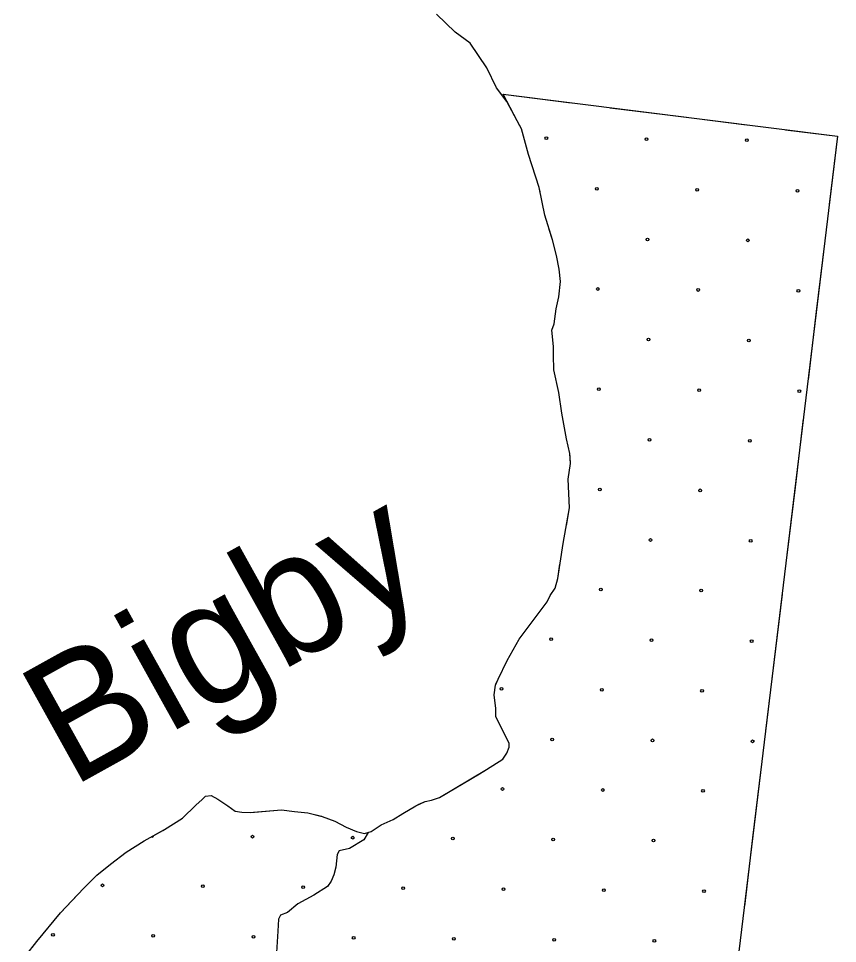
# Model space of a CAD drawing. Extents: x 1551132 to 1791609, y 378168 to 563823.
# Drawn here: x 1601025 to 1604167, y 446983 to 450533 of the extents above; entities that cross this region are included whole.
import ezdxf

# ---------------------------------------------------------------- set-up
doc = ezdxf.new("R2010")
doc.units = 0
for name, color, linetype in [('DESIGN - DRAINAGE - Bridges and Cross Drains Size Text', 7, 'Continuous'), ('DESIGN - EROSION CONTROL - Devices', 7, 'Continuous'), ('DESIGN - SCRATCH - User 1', 7, 'Continuous'), ('DESIGN - TRANSPORTATION - Text', 7, 'Continuous'), ('SURVEY - VEGETATION - Features with Text', 7, 'Continuous')]:
    doc.layers.add(name, color=color, linetype=linetype)

msp = doc.modelspace()

# ---------------------------------------------------------------- linework, layer by layer
at = {"layer": 'DESIGN - EROSION CONTROL - Devices'}
for centre in [(1603050.219, 450073.324), (1603050.219, 450073.324), (1603434.772, 450069.591), (1603434.772, 450069.591), (1603819.325, 450065.857), (1603819.325, 450065.857), (1603244.363, 449879.181), (1603244.363, 449879.181), (1603628.916, 449875.448), (1603628.916, 449875.448), (1604013.468, 449871.714), (1604013.468, 449871.714), (1603438.506, 449685.038), (1603438.506, 449685.038), (1603823.059, 449681.304), (1603823.059, 449681.304), (1603248.096, 449494.628), (1603248.096, 449494.628), (1603632.649, 449490.895), (1603632.649, 449490.895), (1604017.202, 449487.161), (1604017.202, 449487.161), (1603442.239, 449300.485), (1603442.239, 449300.485), (1603826.792, 449296.751), (1603826.792, 449296.751), (1603251.83, 449110.075), (1603251.83, 449110.075), (1603636.383, 449106.342), (1603636.383, 449106.342), (1604020.936, 449102.608), (1604020.936, 449102.608), (1603445.973, 448915.932), (1603445.973, 448915.932), (1603830.526, 448912.198), (1603830.526, 448912.198), (1603255.563, 448725.522), (1603255.563, 448725.522), (1603640.116, 448721.789), (1603640.116, 448721.789), (1603449.706, 448531.379), (1603449.706, 448531.379), (1603834.259, 448527.645), (1603834.259, 448527.645), (1603259.297, 448340.969), (1603259.297, 448340.969), (1603643.85, 448337.236), (1603643.85, 448337.236), (1603068.887, 448150.56), (1603068.887, 448150.56), (1603453.44, 448146.826), (1603453.44, 448146.826), (1603837.993, 448143.093), (1603837.993, 448143.093), (1602878.477, 447960.15), (1602878.477, 447960.15), (1603263.03, 447956.416), (1603263.03, 447956.416), (1603647.583, 447952.683), (1603647.583, 447952.683), (1603072.62, 447766.007), (1603072.62, 447766.007), (1603457.173, 447762.273), (1603457.173, 447762.273), (1603841.726, 447758.54), (1603841.726, 447758.54), (1602882.211, 447575.597), (1602882.211, 447575.597), (1603266.764, 447571.863), (1603266.764, 447571.863), (1603651.317, 447568.13), (1603651.317, 447568.13), (1601922.695, 447392.654), (1601922.695, 447392.654), (1602307.248, 447388.921), (1602307.248, 447388.921), (1602691.801, 447385.187), (1602691.801, 447385.187), (1603076.354, 447381.454), (1603076.354, 447381.454), (1603460.907, 447377.72), (1603460.907, 447377.72), (1601347.732, 447205.978), (1601347.732, 447205.978), (1601732.285, 447202.245), (1601732.285, 447202.245), (1602116.838, 447198.511), (1602116.838, 447198.511), (1602501.391, 447194.777), (1602501.391, 447194.777), (1602885.944, 447191.044), (1602885.944, 447191.044), (1603270.497, 447187.31), (1603270.497, 447187.31), (1603655.05, 447183.577), (1603655.05, 447183.577), (1601157.323, 447015.568), (1601157.323, 447015.568), (1601541.876, 447011.835), (1601541.876, 447011.835), (1601926.429, 447008.101), (1601926.429, 447008.101), (1602310.982, 447004.368), (1602310.982, 447004.368), (1602695.535, 447000.634), (1602695.535, 447000.634), (1603080.088, 446996.901), (1603080.088, 446996.901), (1603464.64, 446993.167), (1603464.64, 446993.167)]:
    msp.add_circle(centre, 5.28, dxfattribs=at)
msp.add_arc((1601538.142, 447396.388), 5.28, 233.591508, 4.532219, dxfattribs=at)
at = {"layer": 'DESIGN - SCRATCH - User 1'}
for points in [[(1603098.573, 449464.807), (1603104.948, 449522.908), (1603099.239, 449571.076), (1603089.556, 449623.278), (1603073.907, 449683.538), (1603044.457, 449777.99), (1603023.091, 449884.409), (1602981.817, 450011.021), (1602954.393, 450109.465), (1602938.56, 450139.658), (1602884.028, 450242.227)], [(1602884.028, 450242.227), (1604167.281, 450080.857)], [(1604167.281, 450080.857), (1603357.871, 443389.623)], [(1601025.136, 446900.647), (1601095.81, 446990.391), (1601186.649, 447100.036), (1601275.389, 447195.663), (1601325.788, 447245.439), (1601378.128, 447287.182), (1601438.51, 447332.884), (1601506.9, 447376.518), (1601585.299, 447420.086), (1601653.68, 447463.72), (1601706.079, 447513.48), (1601730.254, 447535.372), (1601742.42, 447547.898), (1601764.403, 447551.173), (1601790.361, 447536.956), (1601828.251, 447510.622), (1601856.167, 447490.38), (1601882.183, 447486.188), (1601916.241, 447485.946), (1602034.488, 447495.146), (1602084.52, 447488.78), (1602134.577, 447484.421), (1602190.576, 447469.996), (1602238.533, 447451.612), (1602282.466, 447429.253), (1602322.423, 447412.928), (1602352.422, 447404.703), (1602378.513, 447412.536), (1602416.737, 447438.337), (1602462.936, 447458.071), (1602499.144, 447481.88), (1602549.409, 447511.606), (1602585.567, 447527.389), (1602609.641, 447533.239), (1602639.749, 447543.056), (1602820.711, 447650.068), (1602883.06, 447689.735), (1602899.235, 447713.686), (1602907.384, 447735.687), (1602907.493, 447751.729), (1602856.044, 447852.348), (1602856.244, 447884.424), (1602850.561, 447936.6), (1602854.811, 447974.668), (1602864.961, 447996.652), (1602899.468, 448068.595), (1602946.059, 448150.489), (1603010.716, 448238.258), (1603053.131, 448294.11), (1603065.306, 448318.085), (1603083.506, 448346.028), (1603093.764, 448384.054), (1603114.638, 448518.257), (1603139.538, 448654.436), (1603134.221, 448764.755), (1603142.613, 448824.849), (1603140.855, 448862.966), (1603127.18, 448919.201), (1603109.772, 449017.579), (1603098.264, 449097.864), (1603078.773, 449184.225), (1603077.123, 449240.376), (1603077.34, 449274.46), (1603071.723, 449336.662), (1603079.881, 449360.671), (1603088.265, 449418.756), (1603098.573, 449464.807)]]:
    msp.add_lwpolyline(points, dxfattribs=at)
at = {"layer": 'DESIGN - TRANSPORTATION - Text'}
for points in [[(1603098.573, 449464.807), (1603104.948, 449522.908), (1603099.239, 449571.076), (1603089.556, 449623.278), (1603073.907, 449683.538), (1603044.457, 449777.99), (1603023.091, 449884.409), (1602981.817, 450011.021), (1602954.393, 450109.465), (1602938.56, 450139.658), (1602898.97, 450214.126), (1602859.229, 450266.536), (1602821.655, 450342.996), (1602758.148, 450437.682), (1602700.324, 450480.192), (1602628.643, 450548.868)], [(1601025.136, 446900.647), (1601095.81, 446990.391), (1601186.649, 447100.036), (1601275.389, 447195.663), (1601325.788, 447245.439), (1601378.128, 447287.182), (1601438.51, 447332.884), (1601506.9, 447376.518), (1601585.299, 447420.086), (1601653.68, 447463.72), (1601706.079, 447513.48), (1601730.254, 447535.372), (1601742.42, 447547.898), (1601764.403, 447551.173), (1601790.361, 447536.956), (1601828.251, 447510.622), (1601856.167, 447490.38), (1601882.183, 447486.188), (1601916.241, 447485.946), (1602034.488, 447495.146), (1602084.52, 447488.78), (1602134.577, 447484.421), (1602190.576, 447469.996), (1602238.533, 447451.612), (1602282.466, 447429.253), (1602322.423, 447412.928), (1602352.422, 447404.703), (1602378.513, 447412.536), (1602416.737, 447438.337), (1602462.936, 447458.071), (1602499.144, 447481.88), (1602549.409, 447511.606), (1602585.567, 447527.389), (1602609.641, 447533.239), (1602639.749, 447543.056), (1602820.711, 447650.068), (1602883.06, 447689.735), (1602899.235, 447713.686), (1602907.384, 447735.687), (1602907.493, 447751.729), (1602856.044, 447852.348), (1602856.244, 447884.424), (1602850.561, 447936.6), (1602854.811, 447974.668), (1602864.961, 447996.652), (1602899.468, 448068.595), (1602946.059, 448150.489), (1603010.716, 448238.258), (1603053.131, 448294.11), (1603065.306, 448318.085), (1603083.506, 448346.028), (1603093.764, 448384.054), (1603114.638, 448518.257), (1603139.538, 448654.436), (1603134.221, 448764.755), (1603142.613, 448824.849), (1603140.855, 448862.966), (1603127.18, 448919.201), (1603109.772, 449017.579), (1603098.264, 449097.864), (1603078.773, 449184.225), (1603077.123, 449240.376), (1603077.34, 449274.46), (1603071.723, 449336.662), (1603079.881, 449360.671), (1603088.265, 449418.756), (1603098.573, 449464.807)], [(1602366.822, 447409.028), (1602349.839, 447380.952), (1602295.482, 447347.443), (1602255.358, 447337.842), (1602247.216, 447323.892), (1602242.741, 447275.841), (1602234.442, 447245.865), (1602224.208, 447221.923), (1602210, 447202.031), (1602157.635, 447168.496), (1602097.27, 447135.054), (1602056.912, 447101.403), (1602030.796, 447091.653), (1602022.638, 447075.702), (1602020.188, 447029.634), (1602015.38, 446947.515)]]:
    msp.add_lwpolyline(points, dxfattribs=at)
at = {"layer": 'SURVEY - VEGETATION - Features with Text'}
for points in [[(1602884.028, 450242.227), (1604167.281, 450080.857)], [(1603098.573, 449464.807), (1603104.948, 449522.908), (1603099.239, 449571.076), (1603089.556, 449623.278), (1603073.907, 449683.538), (1603044.457, 449777.99), (1603023.091, 449884.409), (1602981.817, 450011.021), (1602954.393, 450109.465), (1602938.56, 450139.658), (1602884.028, 450242.227)], [(1602884.028, 450242.227), (1603145.955, 450209.293)], [(1602948.427, 450120.849), (1602938.56, 450139.658), (1602884.028, 450242.227)], [(1603294.785, 450190.576), (1603556.712, 450157.634)], [(1603556.712, 450157.634), (1603818.648, 450124.7)], [(1603026.2, 449868.934), (1603023.091, 449884.409), (1602981.817, 450011.021), (1602954.393, 450109.465), (1602948.418, 450120.857)], [(1603967.469, 450105.983), (1604167.281, 450080.857)], [(1604167.281, 450080.857), (1603357.871, 443389.623)], [(1604167.281, 450080.857), (1604135.574, 449818.767)], [(1603098.573, 449464.807), (1603104.948, 449522.908), (1603099.239, 449571.076), (1603089.556, 449623.278), (1603073.907, 449683.538), (1603061.499, 449723.339)], [(1604117.566, 449669.855), (1604085.858, 449407.756)], [(1601025.136, 446900.647), (1601095.81, 446990.391), (1601186.649, 447100.036), (1601275.389, 447195.663), (1601325.788, 447245.439), (1601378.128, 447287.182), (1601438.51, 447332.884), (1601506.9, 447376.518), (1601585.299, 447420.086), (1601653.68, 447463.72), (1601706.079, 447513.48), (1601730.254, 447535.372), (1601742.42, 447547.898), (1601764.403, 447551.173), (1601790.361, 447536.956), (1601828.251, 447510.622), (1601856.167, 447490.38), (1601882.183, 447486.188), (1601916.241, 447485.946), (1602034.488, 447495.146), (1602084.52, 447488.78), (1602134.577, 447484.421), (1602190.576, 447469.996), (1602238.533, 447451.612), (1602282.466, 447429.253), (1602322.423, 447412.928), (1602352.422, 447404.703), (1602378.513, 447412.536), (1602416.737, 447438.337), (1602462.936, 447458.071), (1602499.144, 447481.88), (1602549.409, 447511.606), (1602585.567, 447527.389), (1602609.641, 447533.239), (1602639.749, 447543.056), (1602820.711, 447650.068), (1602883.06, 447689.735), (1602899.235, 447713.686), (1602907.384, 447735.687), (1602907.493, 447751.729), (1602856.044, 447852.348), (1602856.244, 447884.424), (1602850.561, 447936.6), (1602854.811, 447974.668), (1602864.961, 447996.652), (1602899.468, 448068.595), (1602946.059, 448150.489), (1603010.716, 448238.258), (1603053.131, 448294.11), (1603065.306, 448318.085), (1603083.506, 448346.028), (1603093.764, 448384.054), (1603114.638, 448518.257), (1603139.538, 448654.436), (1603134.221, 448764.755), (1603142.613, 448824.849), (1603140.855, 448862.966), (1603127.18, 448919.201), (1603109.772, 449017.579), (1603098.264, 449097.864), (1603078.773, 449184.225), (1603077.123, 449240.376), (1603077.34, 449274.46), (1603071.723, 449336.662), (1603079.881, 449360.671), (1603088.265, 449418.756), (1603098.573, 449464.807)], [(1603077.223, 449256.451), (1603077.34, 449274.46), (1603071.723, 449336.662), (1603079.881, 449360.671), (1603088.265, 449418.756), (1603098.573, 449464.807)], [(1604085.858, 449407.764), (1604054.158, 449145.666)], [(1603141.513, 448848.641), (1603140.855, 448862.966), (1603127.18, 448919.201), (1603109.772, 449017.579), (1603098.264, 449097.864), (1603095.889, 449108.373)], [(1604036.142, 448996.745), (1604004.434, 448734.655)], [(1603127.113, 448586.501), (1603139.538, 448654.436), (1603134.221, 448764.755), (1603142.613, 448824.849), (1603141.513, 448848.649)], [(1604004.434, 448734.663), (1603972.735, 448472.565)], [(1602987.55, 448206.807), (1603010.716, 448238.258), (1603053.131, 448294.11), (1603065.306, 448318.085), (1603083.506, 448346.028), (1603093.764, 448384.054), (1603102.247, 448438.588)], [(1603954.719, 448323.644), (1603923.011, 448061.554)], [(1602856.561, 447978.468), (1602864.961, 447996.652), (1602899.468, 448068.595), (1602946.059, 448150.489), (1602987.55, 448206.816)], [(1603923.019, 448061.562), (1603891.311, 447799.464)], [(1602793.47, 447633.959), (1602820.711, 447650.068), (1602883.06, 447689.735), (1602899.235, 447713.686), (1602907.384, 447735.687), (1602907.493, 447751.729), (1602866.494, 447831.906)], [(1603873.295, 447650.543), (1603841.596, 447388.445)], [(1602559.026, 447515.806), (1602585.567, 447527.389), (1602609.641, 447533.239), (1602639.749, 447543.056), (1602793.479, 447633.967)], [(1601578.474, 447416.294), (1601585.299, 447420.086), (1601653.68, 447463.72), (1601706.079, 447513.48), (1601730.254, 447535.372), (1601742.42, 447547.898), (1601764.403, 447551.173), (1601790.361, 447536.956), (1601791.119, 447536.431)], [(1601926.091, 447486.713), (1602034.488, 447495.146), (1602084.52, 447488.78), (1602134.577, 447484.421), (1602187.443, 447470.804)], [(1602187.434, 447470.804), (1602190.576, 447469.996), (1602238.533, 447451.612), (1602282.466, 447429.253), (1602322.423, 447412.928), (1602352.422, 447404.703), (1602378.513, 447412.536), (1602416.737, 447438.337), (1602428.204, 447443.237)], [(1601358.387, 447271.44), (1601378.128, 447287.182), (1601438.51, 447332.884), (1601506.9, 447376.518), (1601578.482, 447416.302)], [(1603841.596, 447388.453), (1603809.888, 447126.363)], [(1601078.102, 446967.899), (1601095.81, 446990.391), (1601186.649, 447100.036), (1601249.906, 447168.196)]]:
    msp.add_lwpolyline(points, dxfattribs=at)

# ---------------------------------------------------------------- texts
at = {"layer": 'DESIGN - DRAINAGE - Bridges and Cross Drains Size Text'}
msp.add_text('Bigby', height=474.9947, rotation=29.062033, dxfattribs=at).set_placement((1601226.99, 447578.331))

doc.saveas('drawing.dxf')
